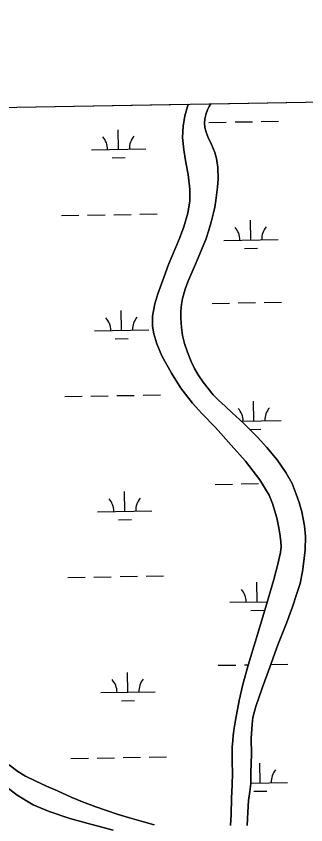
# Model space of a CAD drawing. Extents: x 3892998 to 3931244, y 278583 to 304547.
# Drawn here: x 3919169 to 3919702, y 301260 to 302747 of the extents above; entities that cross this region are included whole.
import ezdxf

# ---------------------------------------------------------------- set-up
doc = ezdxf.new("R2010")
doc.units = 0
for name, color, linetype in [('V-GRID-FRAM', 7, 'Continuous'), ('V-TOPO-SHOR', 7, 'Continuous'), ('V-WETL-SWMP', 7, 'Continuous')]:
    doc.layers.add(name, color=color, linetype=linetype)

msp = doc.modelspace()

# ---------------------------------------------------------------- linework, layer by layer
at = {"layer": 'V-GRID-FRAM'}
msp.add_lwpolyline([(3896958.4, 302195.2), (3928823.6, 302746.7), (3929146.3, 284567.1), (3897265.1, 284015.2), (3896958.4, 302195.2)], dxfattribs=at)
at = {"layer": 'V-TOPO-SHOR'}
for points in [[(3919572.8, 301452.6), (3919579.5, 301489), (3919586.6, 301518.6), (3919596.1, 301553.9), (3919608.7, 301596.1), (3919626.6, 301655.1), (3919643.2, 301711.3), (3919650.5, 301739.7), (3919655.4, 301760.7), (3919656.5, 301771.2), (3919656.1, 301780.8), (3919654.9, 301790.7), (3919652.3, 301806.6), (3919648.6, 301824.5), (3919640.6, 301850.8), (3919634.6, 301866.4), (3919617.4, 301894.4), (3919591.3, 301928.6), (3919565, 301958.1), (3919536, 301990.7), (3919510.9, 302016.5), (3919493.6, 302035.5), (3919472.3, 302063.1), (3919455.1, 302090.8), (3919437.4, 302122.6), (3919428.4, 302144.5), (3919422.7, 302163.1), (3919420.1, 302177.2), (3919420, 302195.2), (3919424.4, 302218.3), (3919429.8, 302236.7), (3919440.9, 302266.6), (3919449.8, 302290.1), (3919469.7, 302338), (3919477.8, 302359.8), (3919484.9, 302384.5), (3919488.7, 302407.5), (3919489.1, 302428.7), (3919485.8, 302455.7), (3919481.6, 302477.9), (3919478, 302501.1), (3919475.1, 302524), (3919476.5, 302544.7), (3919479.6, 302563.5), (3919485.8, 302585.1)], [(3919527.3, 302585.8), (3919524.5, 302581), (3919521.3, 302574.5), (3919518.6, 302567.6), (3919516.4, 302558.1), (3919515.9, 302550.1), (3919516.6, 302542.2), (3919519, 302533.3), (3919522.7, 302523.8), (3919528.9, 302511.1), (3919534.5, 302496.3), (3919537.6, 302485.1), (3919540.3, 302468.7), (3919540.8, 302447.8), (3919539.7, 302432.4), (3919536.6, 302407.7), (3919534.7, 302395.4), (3919532.4, 302385.2), (3919528.5, 302370.8), (3919523.6, 302353.5), (3919518, 302336.3), (3919511.8, 302320.4), (3919504, 302302.7), (3919497.2, 302286.4), (3919490.7, 302271.6), (3919485.3, 302258.5), (3919480.3, 302245.1), (3919475.6, 302228.1), (3919473.7, 302217.1), (3919472.1, 302204.7), (3919472, 302191.7), (3919473.7, 302174.5), (3919475.4, 302160.1), (3919478.8, 302145.3), (3919484.4, 302128.9), (3919491.1, 302112), (3919497.3, 302099.4), (3919504.4, 302087.4), (3919513.4, 302074), (3919522.5, 302062.3), (3919531.9, 302050.8), (3919541.6, 302040.7), (3919553.9, 302029.9), (3919567.6, 302017.3), (3919586, 302000.1), (3919613, 301973.2), (3919630.4, 301953.9), (3919649.3, 301931.1), (3919665.6, 301908), (3919676.8, 301887.5), (3919684.5, 301868.3), (3919690.2, 301853), (3919694.6, 301835.5), (3919699.8, 301810), (3919701.7, 301790.2), (3919700.7, 301765.9), (3919698.3, 301745.2), (3919696, 301726.1), (3919691.5, 301703.8), (3919685.4, 301685.4), (3919677.4, 301660.9), (3919666.6, 301630.8), (3919650.8, 301591.5), (3919636.1, 301550.1), (3919621.6, 301511.7), (3919610.5, 301478.1), (3919604.9, 301457.9), (3919603.6, 301445.3)], [(3919090.4, 301454.4), (3919111.8, 301417.8), (3919124.1, 301402.5), (3919138.4, 301387.3), (3919157.1, 301369.8), (3919172.4, 301358.5), (3919186.6, 301349.6), (3919205.8, 301340.7), (3919225.2, 301331.7), (3919245.4, 301322.7), (3919270.3, 301311.5), (3919291.5, 301302.5), (3919315.7, 301293.4), (3919355.3, 301279.9), (3919378, 301273.1), (3919403.5, 301266), (3919423.1, 301260.4)], [(3919563.8, 301259.1), (3919564.8, 301279.3), (3919565.6, 301309.2), (3919566.5, 301333.1), (3919567.1, 301355.9), (3919566.4, 301375.8), (3919566.8, 301391.6), (3919566.8, 301403.6), (3919567.7, 301415), (3919568.7, 301424.3), (3919569.8, 301434.5), (3919572.8, 301452.6)], [(3919603.6, 301445.3), (3919601.7, 301419.2), (3919602.3, 301390.4), (3919601.3, 301356.6), (3919601, 301336.2), (3919599.1, 301321.4), (3919596.7, 301305.4), (3919595.2, 301283.5), (3919594.3, 301258.9)], [(3919348.1, 301250.7), (3919308.7, 301260.8), (3919268.3, 301272.2), (3919230.2, 301284.7), (3919201, 301297.3), (3919171.5, 301315), (3919144.5, 301335.6), (3919119.2, 301356.4)]]:
    msp.add_lwpolyline(points, dxfattribs=at)
at = {"layer": 'V-WETL-SWMP'}
for p, q in [((3919527.3, 302585.8), (3921970, 302628.1)), ((3919110.7, 302578.6), (3919485.8, 302585.1)), ((3919485.8, 302585.1), (3919479.6, 302563.5)), ((3919524.5, 302581), (3919527.3, 302585.8)), ((3919518.6, 302567.6), (3919521.3, 302574.5)), ((3919521.3, 302574.5), (3919524.5, 302581)), ((3919479.6, 302563.5), (3919476.5, 302544.7)), ((3919515.9, 302550.1), (3919516.4, 302558.1)), ((3919516.4, 302558.1), (3919518.6, 302567.6)), ((3919476.5, 302544.7), (3919475.1, 302524)), ((3919516.6, 302542.2), (3919515.9, 302550.1)), ((3919519, 302533.3), (3919516.6, 302542.2)), ((3919523.9, 302551.4), (3919555.9, 302552)), ((3919571.9, 302552.3), (3919603.9, 302552.8)), ((3919619.9, 302553.1), (3919651.9, 302553.6)), ((3919357.7, 302502.1), (3919357.1, 302538.1)), ((3919475.1, 302524), (3919478, 302501.1)), ((3919522.7, 302523.8), (3919519, 302533.3)), ((3919528.9, 302511.1), (3919522.7, 302523.8)), ((3919534.5, 302496.3), (3919528.9, 302511.1)), ((3919307.7, 302501.3), (3919407.7, 302503)), ((3919478, 302501.1), (3919481.6, 302477.9)), ((3919537.6, 302485.1), (3919534.5, 302496.3)), ((3919346, 302486.5), (3919370, 302486.9)), ((3919540.3, 302468.7), (3919537.6, 302485.1)), ((3919481.6, 302477.9), (3919485.8, 302455.7)), ((3919540.8, 302447.8), (3919540.3, 302468.7)), ((3919485.8, 302455.7), (3919489.1, 302428.7)), ((3919539.7, 302432.4), (3919540.8, 302447.8)), ((3919489.1, 302428.7), (3919488.7, 302407.5)), ((3919536.6, 302407.7), (3919539.7, 302432.4)), ((3919488.7, 302407.5), (3919484.9, 302384.5)), ((3919534.7, 302395.4), (3919536.6, 302407.7)), ((3919532.4, 302385.2), (3919534.7, 302395.4)), ((3919252.9, 302380.2), (3919284.9, 302380.8)), ((3919300.9, 302381), (3919332.9, 302381.6)), ((3919348.9, 302381.9), (3919380.9, 302382.4)), ((3919396.9, 302382.7), (3919428.9, 302383.3)), ((3919484.9, 302384.5), (3919477.8, 302359.8)), ((3919528.5, 302370.8), (3919532.4, 302385.2)), ((3919523.6, 302353.5), (3919528.5, 302370.8)), ((3919601.1, 302335.5), (3919600.5, 302371.5)), ((3919477.8, 302359.8), (3919469.7, 302338)), ((3919518, 302336.3), (3919523.6, 302353.5)), ((3919469.7, 302338), (3919449.8, 302290.1)), ((3919511.8, 302320.4), (3919518, 302336.3)), ((3919551.1, 302334.6), (3919651.1, 302336.4)), ((3919504, 302302.7), (3919511.8, 302320.4)), ((3919589.4, 302319.9), (3919613.3, 302320.3)), ((3919497.2, 302286.4), (3919504, 302302.7)), ((3919449.8, 302290.1), (3919440.9, 302266.6)), ((3919490.7, 302271.6), (3919497.2, 302286.4)), ((3919485.3, 302258.5), (3919490.7, 302271.6)), ((3919440.9, 302266.6), (3919429.8, 302236.7)), ((3919480.3, 302245.1), (3919485.3, 302258.5)), ((3919475.6, 302228.1), (3919480.3, 302245.1)), ((3919429.8, 302236.7), (3919424.4, 302218.3)), ((3919473.7, 302217.1), (3919475.6, 302228.1)), ((3919424.4, 302218.3), (3919420, 302195.2)), ((3919472.1, 302204.7), (3919473.7, 302217.1)), ((3919529.7, 302218.8), (3919561.7, 302219.4)), ((3919577.7, 302219.6), (3919609.7, 302220.2)), ((3919625.7, 302220.5), (3919657.7, 302221)), ((3919363.4, 302169.5), (3919362.8, 302205.5)), ((3919472, 302191.7), (3919472.1, 302204.7)), ((3919420, 302195.2), (3919420.1, 302177.2)), ((3919473.7, 302174.5), (3919472, 302191.7)), ((3919313.5, 302168.6), (3919413.4, 302170.4)), ((3919420.1, 302177.2), (3919422.7, 302163.1)), ((3919475.4, 302160.1), (3919473.7, 302174.5)), ((3919351.7, 302153.9), (3919375.7, 302154.3)), ((3919422.7, 302163.1), (3919428.4, 302144.5)), ((3919478.8, 302145.3), (3919475.4, 302160.1)), ((3919428.4, 302144.5), (3919437.4, 302122.6)), ((3919484.4, 302128.9), (3919478.8, 302145.3)), ((3919491.1, 302112), (3919484.4, 302128.9)), ((3919437.4, 302122.6), (3919455.1, 302090.8)), ((3919497.3, 302099.4), (3919491.1, 302112)), ((3919504.4, 302087.4), (3919497.3, 302099.4)), ((3919455.1, 302090.8), (3919472.3, 302063.1)), ((3919513.4, 302074), (3919504.4, 302087.4)), ((3919522.5, 302062.3), (3919513.4, 302074)), ((3919306.7, 302048.4), (3919338.7, 302049)), ((3919354.7, 302049.3), (3919386.7, 302049.8)), ((3919402.7, 302050.1), (3919434.7, 302050.6)), ((3919472.3, 302063.1), (3919493.6, 302035.5)), ((3919531.9, 302050.8), (3919522.5, 302062.3)), ((3919541.6, 302040.7), (3919531.9, 302050.8)), ((3919258.7, 302047.6), (3919290.7, 302048.1)), ((3919493.6, 302035.5), (3919510.9, 302016.5)), ((3919553.9, 302029.9), (3919541.6, 302040.7)), ((3919606.8, 302002.9), (3919606.2, 302038.9)), ((3919567.6, 302017.3), (3919553.9, 302029.9)), ((3919510.9, 302016.5), (3919536, 301990.7)), ((3919586, 302000.1), (3919567.6, 302017.3)), ((3919536, 301990.7), (3919565, 301958.1)), ((3919583.5, 302002.5), (3919656.8, 302003.7)), ((3919613, 301973.2), (3919586, 302000.1)), ((3919598.8, 301987.3), (3919619.1, 301987.6)), ((3919630.4, 301953.9), (3919613, 301973.2)), ((3919565, 301958.1), (3919591.3, 301928.6)), ((3919649.3, 301931.1), (3919630.4, 301953.9)), ((3919665.6, 301908), (3919649.3, 301931.1)), ((3919591.3, 301928.6), (3919617.4, 301894.4)), ((3919676.8, 301887.5), (3919665.6, 301908)), ((3919535.4, 301886.2), (3919567.4, 301886.7)), ((3919583.4, 301887), (3919615.4, 301887.6)), ((3919617.4, 301894.4), (3919634.6, 301866.4)), ((3919684.5, 301868.3), (3919676.8, 301887.5)), ((3919369.2, 301836.9), (3919368.6, 301872.9)), ((3919634.6, 301866.4), (3919640.6, 301850.8)), ((3919690.2, 301853), (3919684.5, 301868.3)), ((3919640.6, 301850.8), (3919648.6, 301824.5)), ((3919694.6, 301835.5), (3919690.2, 301853)), ((3919319.2, 301836), (3919419.2, 301837.7)), ((3919699.8, 301810), (3919694.6, 301835.5)), ((3919357.5, 301821.2), (3919381.5, 301821.6)), ((3919648.6, 301824.5), (3919652.3, 301806.6)), ((3919652.3, 301806.6), (3919654.9, 301790.7)), ((3919701.7, 301790.2), (3919699.8, 301810)), ((3919654.9, 301790.7), (3919656.1, 301780.8)), ((3919656.1, 301780.8), (3919656.5, 301771.2)), ((3919700.7, 301765.9), (3919701.7, 301790.2)), ((3919656.5, 301771.2), (3919655.4, 301760.7)), ((3919698.3, 301745.2), (3919700.7, 301765.9)), ((3919655.4, 301760.7), (3919650.5, 301739.7)), ((3919650.5, 301739.7), (3919643.2, 301711.3)), ((3919696, 301726.1), (3919698.3, 301745.2)), ((3919691.5, 301703.8), (3919696, 301726.1)), ((3919264.5, 301715), (3919296.5, 301715.5)), ((3919312.4, 301715.8), (3919344.4, 301716.3)), ((3919360.4, 301716.6), (3919392.4, 301717.2)), ((3919408.4, 301717.5), (3919440.4, 301718)), ((3919643.2, 301711.3), (3919626.6, 301655.1)), ((3919612.6, 301670.2), (3919612, 301706.2)), ((3919685.4, 301685.4), (3919691.5, 301703.8)), ((3919677.4, 301660.9), (3919685.4, 301685.4)), ((3919562.6, 301669.4), (3919631.2, 301670.6)), ((3919600.9, 301654.6), (3919624.9, 301655)), ((3919626.6, 301655.1), (3919608.7, 301596.1)), ((3919666.6, 301630.8), (3919677.4, 301660.9)), ((3919650.8, 301591.5), (3919666.6, 301630.8)), ((3919608.7, 301596.1), (3919596.1, 301553.9)), ((3919636.1, 301550.1), (3919650.8, 301591.5)), ((3919541.2, 301553.6), (3919573.2, 301554.1)), ((3919596.1, 301553.9), (3919586.6, 301518.6)), ((3919589.2, 301554.4), (3919596.3, 301554.5)), ((3919621.6, 301511.7), (3919636.1, 301550.1)), ((3919637.9, 301555.2), (3919669.2, 301555.8)), ((3919375, 301504.2), (3919374.3, 301540.2)), ((3919586.6, 301518.6), (3919579.5, 301489)), ((3919325, 301503.4), (3919425, 301505.1)), ((3919610.5, 301478.1), (3919621.6, 301511.7)), ((3919363.2, 301488.6), (3919387.2, 301489)), ((3919579.5, 301489), (3919572.8, 301452.6)), ((3919604.9, 301457.9), (3919610.5, 301478.1)), ((3919603.6, 301445.3), (3919604.9, 301457.9)), ((3919572.8, 301452.6), (3919569.8, 301434.5)), ((3919601.7, 301419.2), (3919603.6, 301445.3)), ((3919568.7, 301424.3), (3919567.7, 301415)), ((3919569.8, 301434.5), (3919568.7, 301424.3)), ((3919567.7, 301415), (3919566.8, 301403.6)), ((3919602.3, 301390.4), (3919601.7, 301419.2)), ((3919566.8, 301403.6), (3919566.8, 301391.6)), ((3919270.2, 301382.3), (3919302.2, 301382.9)), ((3919318.2, 301383.2), (3919350.2, 301383.7)), ((3919366.2, 301384), (3919398.2, 301384.6)), ((3919414.2, 301384.8), (3919446.2, 301385.4)), ((3919566.8, 301391.6), (3919566.4, 301375.8)), ((3919601.3, 301356.6), (3919602.3, 301390.4)), ((3919172.4, 301358.5), (3919157.1, 301369.8)), ((3919566.4, 301375.8), (3919567.1, 301355.9)), ((3919618.4, 301337.6), (3919617.7, 301373.6)), ((3919186.6, 301349.6), (3919172.4, 301358.5)), ((3919567.1, 301355.9), (3919566.5, 301333.1)), ((3919601, 301336.2), (3919601.3, 301356.6)), ((3919144.5, 301335.6), (3919171.5, 301315)), ((3919205.8, 301340.7), (3919186.6, 301349.6)), ((3919225.2, 301331.7), (3919205.8, 301340.7)), ((3919599.1, 301321.4), (3919601, 301336.2)), ((3919601, 301337.3), (3919668.3, 301338.5)), ((3919245.4, 301322.7), (3919225.2, 301331.7)), ((3919270.3, 301311.5), (3919245.4, 301322.7)), ((3919566.5, 301333.1), (3919565.6, 301309.2)), ((3919596.7, 301305.4), (3919599.1, 301321.4)), ((3919606.6, 301322), (3919630.6, 301322.4)), ((3919171.5, 301315), (3919201, 301297.3)), ((3919291.5, 301302.5), (3919270.3, 301311.5)), ((3919565.6, 301309.2), (3919564.8, 301279.3)), ((3919595.2, 301283.5), (3919596.7, 301305.4)), ((3919201, 301297.3), (3919230.2, 301284.7)), ((3919315.7, 301293.4), (3919291.5, 301302.5)), ((3919355.3, 301279.9), (3919315.7, 301293.4)), ((3919230.2, 301284.7), (3919268.3, 301272.2)), ((3919378, 301273.1), (3919355.3, 301279.9)), ((3919564.8, 301279.3), (3919563.8, 301259.1)), ((3919594.3, 301258.9), (3919595.2, 301283.5)), ((3919268.3, 301272.2), (3919308.7, 301260.8)), ((3919308.7, 301260.8), (3919348.1, 301250.7)), ((3919403.5, 301266), (3919378, 301273.1)), ((3919423.1, 301260.4), (3919403.5, 301266))]:
    msp.add_line(p, q, dxfattribs=at)
for centre, start, end in [((3919302.4, 302501.6), 0.2199, 41.7635), ((3919412.9, 302503.5), 140.2199, 181.7635), ((3919545.8, 302335), 0.2199, 41.7635), ((3919656.3, 302336.9), 140.2199, 181.7635), ((3919308.2, 302169), 0.2199, 41.7635), ((3919418.7, 302170.9), 140.2199, 181.7635), ((3919551.6, 302002.4), 0.2199, 41.7635), ((3919662.1, 302004.3), 140.2199, 181.7635), ((3919314, 301836.4), 0.2199, 41.7635), ((3919424.4, 301838.3), 140.2199, 181.7635), ((3919557.4, 301669.8), 0.2199, 41.7635), ((3919667.8, 301671.7), 154.2897, 172.8022), ((3919430.2, 301505.7), 140.2199, 181.7635), ((3919319.7, 301503.8), 0.2199, 41.7635), ((3919673.6, 301339), 140.2199, 181.7635)]:
    msp.add_arc(centre, 35.2, start, end, dxfattribs=at)

doc.saveas('drawing.dxf')
